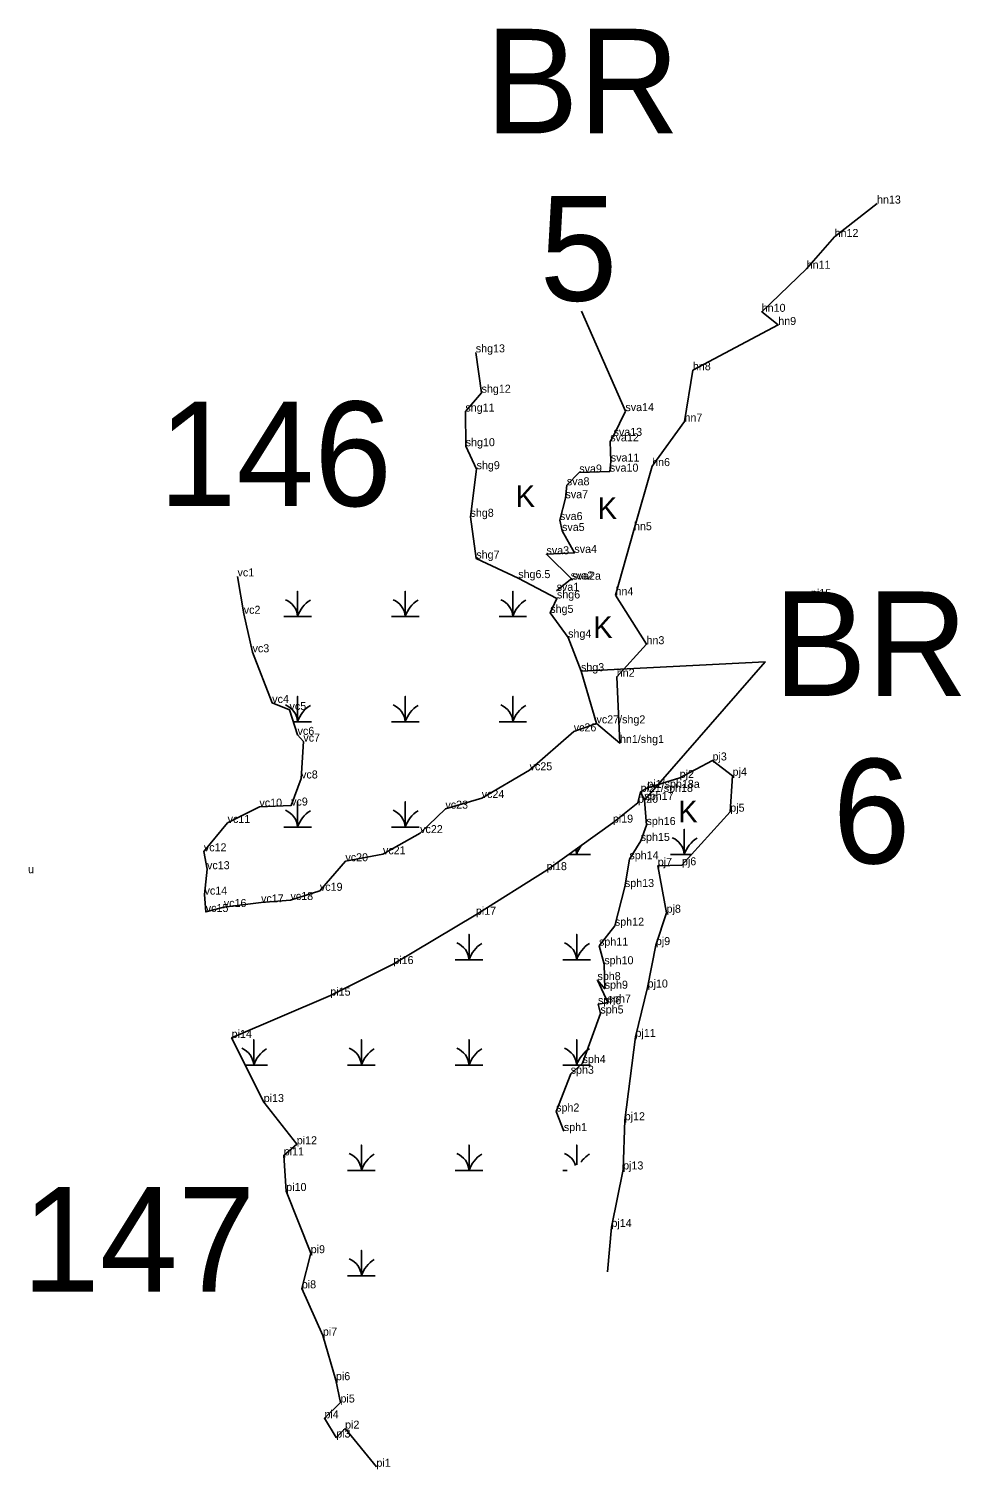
# Model space of a CAD drawing. Extents: x 2072529 to 2268796, y 436423 to 470397.
# Drawn here: x 2168637 to 2169220, y 443372 to 444272 of the extents above; entities that cross this region are included whole.
import ezdxf

# ---------------------------------------------------------------- set-up
doc = ezdxf.new("R2010")
doc.units = 0
for name, color, linetype in [('Default', 7, 'Continuous'), ('Exist Environmental Wetland Boundary', 7, 'Continuous'), ('Exist Environmental Wetland Boundary Cogo Comment', 7, 'Continuous'), ('Exist Environmental Wetland Boundary Cogo Point CELL', 7, 'Continuous'), ('Exist Hydro Jurisdictional Stream or Body of Water NEU Mitigable', 7, 'Continuous'), ('Exist Hydro Jurisdictional Stream or Body of Water NEU Mitigable Cogo Comment', 7, 'Continuous'), ('Exist Hydro Swamp or Marsh', 7, 'Continuous')]:
    doc.layers.add(name, color=color, linetype=linetype)

msp = doc.modelspace()

# ---------------------------------------------------------------- linework, layer by layer
at = {"layer": 'Default'}
msp.add_line((2168982.48, 444095.84), (2169009.91, 444033.33), dxfattribs=at)
msp.add_lwpolyline([(2168982.17, 443870.85), (2169097.19, 443876.77), (2169021.79, 443790.35)], dxfattribs=at)
at = {"layer": 'Exist Environmental Wetland Boundary'}
for points in [[(2168767.57, 443930.06), (2168771.46, 443906.71), (2168776.95, 443882.66), (2168789.24, 443850.98), (2168800.06, 443846.6), (2168805.08, 443831.04), (2168808.7, 443826.84), (2168807.27, 443803.81), (2168801.06, 443786.9), (2168781.25, 443786.19), (2168761.38, 443776.02), (2168746.54, 443758.29), (2168748.52, 443747.12), (2168746.95, 443731.24), (2168747.73, 443720.39), (2168759.01, 443723.5), (2168782.27, 443726.4), (2168800.66, 443727.87), (2168819.04, 443733.63), (2168834.97, 443752.09), (2168858.43, 443756.45), (2168881.67, 443769.67), (2168897.45, 443784.94), (2168920.13, 443791.61), (2168950.06, 443808.91), (2168977.63, 443833.24), (2168991.86, 443838.24), (2169006.5, 443825.97), (2169004.52, 443867.37), (2169023.1, 443887.7), (2169003.73, 443918.33), (2169015.26, 443958.91), (2169026.62, 443998.98), (2169046.83, 444026.81), (2169052.06, 444058.87), (2169105.43, 444087.16), (2169095.08, 444095.36), (2169123.16, 444122.3), (2169140.63, 444142.12), (2169167.13, 444163)], [(2168854.34, 443373.77), (2168834.77, 443397.61), (2168829.2, 443392.04), (2168821.87, 443404.1), (2168831.89, 443413.93), (2168829.04, 443427.87), (2168820.87, 443455.72), (2168807.72, 443485.26), (2168813.29, 443507.21), (2168797.99, 443546.07), (2168796.44, 443568.33), (2168804.58, 443575.27), (2168783.93, 443601.66), (2168763.89, 443641.73), (2168825.55, 443668.15), (2168864.89, 443687.85), (2168916.49, 443718.66), (2168960.72, 443746.53), (2169002.07, 443776.2), (2169017.71, 443788.62), (2169019.39, 443795.39), (2169023.65, 443797.94), (2169043.85, 443804.13), (2169064.34, 443815.07), (2169076.89, 443805.52), (2169075.44, 443783.05), (2169045.25, 443749.58), (2169030.14, 443749.2), (2169035.65, 443719.92), (2169028.93, 443699.72), (2169023.78, 443673.19), (2169016.21, 443642.31), (2169009.48, 443590.27), (2169008.48, 443559.53), (2169001.2, 443523.58), (2168998.77, 443495.59)]]:
    msp.add_lwpolyline(points, dxfattribs=at)
at = {"layer": 'Exist Environmental Wetland Boundary Cogo Point CELL'}
for p, q in [((2169167.13, 444163), (2169167.13, 444163)), ((2169140.63, 444142.12), (2169140.63, 444142.12)), ((2169123.16, 444122.3), (2169123.16, 444122.3)), ((2169095.08, 444095.36), (2169095.08, 444095.36)), ((2169105.43, 444087.16), (2169105.43, 444087.16)), ((2168916.44, 444070.03), (2168916.44, 444070.03)), ((2169052.06, 444058.87), (2169052.06, 444058.87)), ((2168920.04, 444044.83), (2168920.04, 444044.83)), ((2168909.93, 444033.07), (2168909.93, 444033.07)), ((2169009.91, 444033.33), (2169009.91, 444033.33)), ((2169046.83, 444026.81), (2169046.83, 444026.81)), ((2169000.45, 444014.44), (2169000.45, 444014.44)), ((2169002.52, 444017.86), (2169002.52, 444017.86)), ((2168910.13, 444011.41), (2168910.13, 444011.41)), ((2168916.93, 443997.05), (2168916.93, 443997.05)), ((2169000.18, 443995.51), (2169000.18, 443995.51)), ((2169000.8, 444001.84), (2169000.8, 444001.84)), ((2169026.62, 443998.98), (2169026.62, 443998.98)), ((2168973.33, 443987), (2168973.33, 443987)), ((2168981.1, 443994.96), (2168981.1, 443994.96)), ((2168972.48, 443978.91), (2168972.48, 443978.91)), ((2168913.14, 443967.3), (2168913.14, 443967.3)), ((2168969.01, 443965.27), (2168969.01, 443965.27)), ((2168970.32, 443958.43), (2168970.32, 443958.43)), ((2169015.26, 443958.91), (2169015.26, 443958.91)), ((2168916.74, 443941.2), (2168916.74, 443941.2)), ((2168960.6, 443943.89), (2168960.6, 443943.89)), ((2168978.03, 443944.75), (2168978.03, 443944.75)), ((2168767.57, 443930.06), (2168767.57, 443930.06)), ((2168942.95, 443929), (2168942.95, 443929)), ((2168975.71, 443928.19), (2168975.71, 443928.19)), ((2168976.79, 443928), (2168976.79, 443928)), ((2168966.94, 443921.05), (2168966.94, 443921.05)), ((2168967.14, 443916.29), (2168967.14, 443916.29)), ((2169003.73, 443918.33), (2169003.73, 443918.33)), ((2169125.91, 443917.22), (2169125.91, 443917.22)), ((2168771.46, 443906.71), (2168771.46, 443906.71)), ((2168962.95, 443907.29), (2168962.95, 443907.29)), ((2168974.12, 443891.84), (2168974.12, 443891.84)), ((2169023.1, 443887.7), (2169023.1, 443887.7)), ((2168776.95, 443882.66), (2168776.95, 443882.66)), ((2168982.17, 443870.85), (2168982.17, 443870.85)), ((2169004.52, 443867.37), (2169004.52, 443867.37)), ((2168789.24, 443850.98), (2168789.24, 443850.98)), ((2168800.06, 443846.6), (2168800.06, 443846.6)), ((2168977.63, 443833.24), (2168977.63, 443833.24)), ((2168991.86, 443838.24), (2168991.86, 443838.24)), ((2168991.86, 443838.24), (2168991.86, 443838.24)), ((2168805.08, 443831.04), (2168805.08, 443831.04)), ((2168808.7, 443826.84), (2168808.7, 443826.84)), ((2169006.5, 443825.97), (2169006.5, 443825.97)), ((2169006.5, 443825.97), (2169006.5, 443825.97)), ((2168950.06, 443808.91), (2168950.06, 443808.91)), ((2169064.34, 443815.07), (2169064.34, 443815.07)), ((2168807.27, 443803.81), (2168807.27, 443803.81)), ((2169023.65, 443797.94), (2169023.65, 443797.94)), ((2169043.85, 443804.13), (2169043.85, 443804.13)), ((2169076.89, 443805.52), (2169076.89, 443805.52)), ((2168920.13, 443791.61), (2168920.13, 443791.61)), ((2169017.71, 443788.62), (2169017.71, 443788.62)), ((2169019.39, 443795.39), (2169019.39, 443795.39)), ((2169019.39, 443795.39), (2169019.39, 443795.39)), ((2169021.79, 443790.35), (2169021.79, 443790.35)), ((2168781.25, 443786.19), (2168781.25, 443786.19)), ((2168801.06, 443786.9), (2168801.06, 443786.9)), ((2168897.45, 443784.94), (2168897.45, 443784.94)), ((2169075.44, 443783.05), (2169075.44, 443783.05)), ((2168761.38, 443776.02), (2168761.38, 443776.02)), ((2169002.07, 443776.2), (2169002.07, 443776.2)), ((2169023.08, 443774.74), (2169023.08, 443774.74)), ((2168881.67, 443769.67), (2168881.67, 443769.67)), ((2169019.46, 443764.79), (2169019.46, 443764.79)), ((2168746.54, 443758.29), (2168746.54, 443758.29)), ((2168858.43, 443756.45), (2168858.43, 443756.45)), ((2169012.43, 443753.38), (2169012.43, 443753.38)), ((2168748.52, 443747.12), (2168748.52, 443747.12)), ((2168834.97, 443752.09), (2168834.97, 443752.09)), ((2168960.72, 443746.53), (2168960.72, 443746.53)), ((2169030.14, 443749.2), (2169030.14, 443749.2)), ((2169045.25, 443749.58), (2169045.25, 443749.58)), ((2169009.61, 443736.02), (2169009.61, 443736.02)), ((2168746.95, 443731.24), (2168746.95, 443731.24)), ((2168782.27, 443726.4), (2168782.27, 443726.4)), ((2168800.66, 443727.87), (2168800.66, 443727.87)), ((2168819.04, 443733.63), (2168819.04, 443733.63)), ((2168747.73, 443720.39), (2168747.73, 443720.39)), ((2168759.01, 443723.5), (2168759.01, 443723.5)), ((2168916.49, 443718.66), (2168916.49, 443718.66)), ((2169035.65, 443719.92), (2169035.65, 443719.92)), ((2169003.34, 443711.84), (2169003.34, 443711.84)), ((2168993.42, 443699.34), (2168993.42, 443699.34)), ((2169028.93, 443699.72), (2169028.93, 443699.72)), ((2168864.89, 443687.85), (2168864.89, 443687.85)), ((2168996.73, 443687.75), (2168996.73, 443687.75)), ((2168992.46, 443677.86), (2168992.46, 443677.86)), ((2168996.99, 443672.46), (2168996.99, 443672.46)), ((2169023.78, 443673.19), (2169023.78, 443673.19)), ((2168825.55, 443668.15), (2168825.55, 443668.15)), ((2168992.8, 443662.74), (2168992.8, 443662.74)), ((2168998.85, 443663.82), (2168998.85, 443663.82)), ((2168994.29, 443656.98), (2168994.29, 443656.98)), ((2168763.89, 443641.73), (2168763.89, 443641.73)), ((2169016.21, 443642.31), (2169016.21, 443642.31)), ((2168975.72, 443619.32), (2168975.72, 443619.32)), ((2168983.12, 443625.99), (2168983.12, 443625.99)), ((2168783.93, 443601.66), (2168783.93, 443601.66)), ((2168966.65, 443595.74), (2168966.65, 443595.74)), ((2169009.48, 443590.27), (2169009.48, 443590.27)), ((2168971.46, 443583.53), (2168971.46, 443583.53)), ((2168804.58, 443575.27), (2168804.58, 443575.27)), ((2168796.44, 443568.33), (2168796.44, 443568.33)), ((2169008.48, 443559.53), (2169008.48, 443559.53)), ((2168797.99, 443546.07), (2168797.99, 443546.07)), ((2169001.2, 443523.58), (2169001.2, 443523.58)), ((2168813.29, 443507.21), (2168813.29, 443507.21)), ((2168807.72, 443485.26), (2168807.72, 443485.26)), ((2168820.87, 443455.72), (2168820.87, 443455.72)), ((2168829.04, 443427.87), (2168829.04, 443427.87)), ((2168831.89, 443413.93), (2168831.89, 443413.93)), ((2168821.87, 443404.1), (2168821.87, 443404.1)), ((2168834.77, 443397.61), (2168834.77, 443397.61)), ((2168829.2, 443392.04), (2168829.2, 443392.04)), ((2168854.34, 443373.77), (2168854.34, 443373.77))]:
    msp.add_line(p, q, dxfattribs=at)
at = {"layer": 'Exist Hydro Jurisdictional Stream or Body of Water NEU Mitigable'}
for points in [[(2168916.44, 444070.03), (2168920.04, 444044.83), (2168909.93, 444033.07), (2168910.13, 444011.41), (2168916.93, 443997.05), (2168913.14, 443967.3), (2168916.74, 443941.2), (2168942.95, 443929), (2168967.14, 443916.29), (2168962.95, 443907.29), (2168974.12, 443891.84), (2168982.17, 443870.85), (2168991.86, 443838.24), (2169006.5, 443825.97)], [(2169009.91, 444033.33), (2169002.52, 444017.86), (2169000.45, 444014.44), (2169000.8, 444001.84), (2169000.18, 443995.51), (2168981.1, 443994.96), (2168973.33, 443987), (2168972.48, 443978.91), (2168969.01, 443965.27), (2168970.32, 443958.43), (2168978.03, 443944.75), (2168960.6, 443943.89), (2168976.79, 443928), (2168975.71, 443928.19), (2168966.94, 443921.05)], [(2169023.65, 443797.94), (2169019.39, 443795.39), (2169021.79, 443790.35), (2169023.08, 443774.74), (2169019.46, 443764.79), (2169012.43, 443753.38), (2169009.61, 443736.02), (2169003.34, 443711.84), (2168993.42, 443699.34), (2168996.73, 443687.75), (2168996.99, 443672.46), (2168992.46, 443677.86), (2168998.85, 443663.82), (2168992.8, 443662.74), (2168994.29, 443656.98), (2168983.12, 443625.99), (2168975.72, 443619.32), (2168966.65, 443595.74), (2168971.46, 443583.53)]]:
    msp.add_lwpolyline(points, dxfattribs=at)
at = {"layer": 'Exist Hydro Swamp or Marsh'}
for points in [[(2168796.5, 443905.05), (2168805.1, 443905.05), (2168805.1, 443920.83), (2168805.1, 443905.05), (2168813.7, 443905.05)], [(2168863.75, 443905.05), (2168872.35, 443905.05), (2168872.35, 443920.83), (2168872.35, 443905.05), (2168880.95, 443905.05)], [(2168931, 443905.05), (2168939.6, 443905.05), (2168939.6, 443920.83), (2168939.6, 443905.05), (2168948.2, 443905.05)], [(2168802.43, 443839.25), (2168805.1, 443839.25), (2168805.1, 443855.03), (2168805.1, 443839.25), (2168813.7, 443839.25)], [(2168863.75, 443839.25), (2168872.35, 443839.25), (2168872.35, 443855.03), (2168872.35, 443839.25), (2168880.95, 443839.25)], [(2168931, 443839.25), (2168939.6, 443839.25), (2168939.6, 443855.03), (2168939.6, 443839.25), (2168948.2, 443839.25)], [(2168796.5, 443773.45), (2168805.1, 443773.45), (2168805.1, 443789.23), (2168805.1, 443773.45), (2168813.7, 443773.45)], [(2168863.75, 443773.45), (2168872.35, 443773.45), (2168872.35, 443789.23), (2168872.35, 443773.45), (2168880.95, 443773.45)], [(2169038.12, 443756.34), (2169046.72, 443756.34), (2169046.72, 443772.13), (2169046.72, 443756.34), (2169051.35, 443756.34)], [(2168974.4, 443756.34), (2168979.47, 443756.34), (2168979.47, 443759.98)], [(2168979.47, 443759.98), (2168979.47, 443756.34), (2168988.07, 443756.34)], [(2168903.62, 443690.54), (2168912.22, 443690.54), (2168912.22, 443706.33), (2168912.22, 443690.54), (2168920.82, 443690.54)], [(2168970.87, 443690.54), (2168979.47, 443690.54), (2168979.47, 443706.33), (2168979.47, 443690.54), (2168988.07, 443690.54)], [(2168772.39, 443624.74), (2168777.72, 443624.74), (2168777.72, 443640.53), (2168777.72, 443624.74), (2168786.32, 443624.74)], [(2168836.37, 443624.74), (2168844.97, 443624.74), (2168844.97, 443640.53), (2168844.97, 443624.74), (2168853.57, 443624.74)], [(2168903.62, 443624.74), (2168912.22, 443624.74), (2168912.22, 443640.53), (2168912.22, 443624.74), (2168920.82, 443624.74)], [(2168970.87, 443624.74), (2168979.47, 443624.74), (2168979.47, 443640.53), (2168979.47, 443624.74), (2168988.07, 443624.74)], [(2168836.37, 443558.94), (2168844.97, 443558.94), (2168844.97, 443574.73), (2168844.97, 443558.94), (2168853.57, 443558.94)], [(2168903.62, 443558.94), (2168912.22, 443558.94), (2168912.22, 443574.73), (2168912.22, 443558.94), (2168920.82, 443558.94)], [(2168979.47, 443562.48), (2168979.47, 443574.73), (2168979.47, 443562.48)], [(2168970.87, 443558.94), (2168973.55, 443558.94)], [(2168836.37, 443493.14), (2168844.97, 443493.14), (2168844.97, 443508.93), (2168844.97, 443493.14), (2168853.57, 443493.14)]]:
    msp.add_lwpolyline(points, dxfattribs=at)
for centre, radius, start, end in [((2168792.83, 443904.16), 12.3, 4.14034, 67.53497), ((2168823.34, 443898.99), 19.22, 122.12745, 161.62219), ((2168860.08, 443904.16), 12.3, 4.14034, 67.53497), ((2168890.59, 443898.99), 19.22, 122.12745, 161.62219), ((2168927.33, 443904.16), 12.3, 4.14034, 67.53497), ((2168957.84, 443898.99), 19.22, 122.12745, 161.62219), ((2168792.83, 443838.36), 12.3, 4.14034, 67.53497), ((2168823.34, 443833.19), 19.22, 122.12745, 161.62219), ((2168860.08, 443838.36), 12.3, 4.14034, 67.53497), ((2168890.59, 443833.19), 19.22, 122.12745, 161.62219), ((2168927.33, 443838.36), 12.3, 4.14034, 67.53497), ((2168957.84, 443833.19), 19.22, 122.12745, 161.62219), ((2168792.83, 443772.56), 12.3, 4.14034, 67.53497), ((2168823.34, 443767.39), 19.22, 122.12745, 161.62219), ((2168860.08, 443772.56), 12.3, 4.14034, 67.53497), ((2168890.59, 443767.39), 19.22, 122.12745, 161.62219), ((2168997.71, 443750.28), 19.22, 141.26216, 161.62219), ((2169034.45, 443755.46), 12.3, 4.14034, 67.53497), ((2169064.96, 443750.28), 19.22, 122.12745, 161.62219), ((2168967.2, 443755.46), 12.3, 4.14034, 19.2528), ((2168899.95, 443689.66), 12.3, 4.14034, 67.53497), ((2168930.46, 443684.48), 19.22, 122.12745, 161.62219), ((2168967.2, 443689.66), 12.3, 4.14034, 67.53497), ((2168997.71, 443684.48), 19.22, 122.12745, 161.62219), ((2168765.45, 443623.86), 12.3, 4.14034, 67.53497), ((2168832.7, 443623.86), 12.3, 4.14034, 67.53497), ((2168899.95, 443623.86), 12.3, 4.14034, 67.53497), ((2168967.2, 443623.86), 12.3, 4.14034, 67.53497), ((2168795.96, 443618.68), 19.22, 122.12745, 161.62219), ((2168863.21, 443618.68), 19.22, 122.12745, 161.62219), ((2168930.46, 443618.68), 19.22, 122.12745, 161.62219), ((2168997.71, 443618.68), 19.22, 122.12745, 161.62219), ((2168832.7, 443558.06), 12.3, 4.14034, 67.53497), ((2168863.21, 443552.88), 19.22, 122.12745, 161.62219), ((2168899.95, 443558.06), 12.3, 4.14034, 67.53497), ((2168930.46, 443552.88), 19.22, 122.12745, 161.62219), ((2168967.2, 443558.06), 12.3, 19.1497, 67.53497), ((2168997.71, 443552.88), 19.22, 122.12745, 144.62917), ((2168832.7, 443492.26), 12.3, 4.14034, 67.53497), ((2168863.21, 443487.08), 19.22, 122.12745, 161.62219)]:
    msp.add_arc(centre, radius, start, end, dxfattribs=at)

# ---------------------------------------------------------------- texts
at = {"layer": 'Default'}
for s, p in [('BR', (2168922.39, 444206.85)), ('5', (2168956.33, 444102.3)), ('146', (2168718.29, 443973.99)), ('BR', (2169102.4, 443855.29)), ('6', (2169139.42, 443750.75)), ('147', (2168632.97, 443483.24))]:
    msp.add_text(s, height=65.34, dxfattribs=at).set_placement(p)
at = {"layer": 'Exist Environmental Wetland Boundary Cogo Comment'}
for s, p in [('hn13', (2169167.13, 444163)), ('hn12', (2169140.63, 444142.12)), ('hn11', (2169123.16, 444122.3)), ('hn10', (2169095.08, 444095.36)), ('hn9', (2169105.43, 444087.16)), ('hn8', (2169052.06, 444058.87)), ('hn7', (2169046.83, 444026.81)), ('hn6', (2169026.62, 443998.98)), ('hn5', (2169015.26, 443958.91)), ('vc1', (2168767.57, 443930.06)), ('hn4', (2169003.73, 443918.33)), ('pj15', (2169125.91, 443917.22)), ('vc2', (2168771.46, 443906.71)), ('vc3', (2168776.95, 443882.66)), ('hn3', (2169023.1, 443887.7)), ('hn2', (2169004.52, 443867.37)), ('vc4', (2168789.24, 443850.98)), ('vc5', (2168800.06, 443846.6)), ('vc6', (2168805.08, 443831.04)), ('vc26', (2168977.63, 443833.24)), ('vc7', (2168808.7, 443826.84)), ('pj3', (2169064.34, 443815.07)), ('vc8', (2168807.27, 443803.81)), ('vc25', (2168950.06, 443808.91)), ('pj2', (2169043.85, 443804.13)), ('pj4', (2169076.89, 443805.52)), ('vc10', (2168781.25, 443786.19)), ('vc9', (2168801.06, 443786.9)), ('vc23', (2168897.45, 443784.94)), ('vc24', (2168920.13, 443791.61)), ('pj5', (2169075.44, 443783.05)), ('vc11', (2168761.38, 443776.02)), ('pi19', (2169002.07, 443776.2)), ('vc22', (2168881.67, 443769.67)), ('vc12', (2168746.54, 443758.29)), ('vc21', (2168858.43, 443756.45)), ('vc13', (2168748.52, 443747.12)), ('vc20', (2168834.97, 443752.09)), ('pj7', (2169030.14, 443749.2)), ('pj6', (2169045.25, 443749.58)), ('u', (2168636.71, 443744.62)), ('pi18', (2168960.72, 443746.53)), ('vc14', (2168746.95, 443731.24)), ('vc19', (2168819.04, 443733.63)), ('vc15', (2168747.73, 443720.39)), ('vc16', (2168759.01, 443723.5)), ('vc17', (2168782.27, 443726.4)), ('vc18', (2168800.66, 443727.87)), ('pj8', (2169035.65, 443719.92)), ('pi17', (2168916.49, 443718.66)), ('pj9', (2169028.93, 443699.72)), ('pi16', (2168864.89, 443687.85)), ('pi15', (2168825.55, 443668.15)), ('pj10', (2169023.78, 443673.19)), ('pi14', (2168763.89, 443641.73)), ('pj11', (2169016.21, 443642.31)), ('pi13', (2168783.93, 443601.66)), ('pj12', (2169009.48, 443590.27)), ('pi11', (2168796.44, 443568.33)), ('pi12', (2168804.58, 443575.27)), ('pj13', (2169008.48, 443559.53)), ('pi10', (2168797.99, 443546.07)), ('pj14', (2169001.2, 443523.58)), ('pi9', (2168813.29, 443507.21)), ('pi8', (2168807.72, 443485.26)), ('pi7', (2168820.87, 443455.72)), ('pi6', (2168829.04, 443427.87)), ('pi5', (2168831.89, 443413.93)), ('pi4', (2168821.87, 443404.1)), ('pi2', (2168834.77, 443397.61)), ('pi3', (2168829.2, 443392.04)), ('pi1', (2168854.34, 443373.77))]:
    msp.add_text(s, height=5, dxfattribs=at).set_placement(p)
at = {"layer": 'Exist Hydro Jurisdictional Stream or Body of Water NEU Mitigable Cogo Comment'}
for s, p in [('shg13', (2168916.44, 444070.03)), ('shg12', (2168920.04, 444044.83)), ('shg11', (2168909.93, 444033.07)), ('sva14', (2169009.91, 444033.33)), ('sva13', (2169002.52, 444017.86)), ('shg10', (2168910.13, 444011.41)), ('sva12', (2169000.45, 444014.44)), ('sva11', (2169000.8, 444001.84)), ('shg9', (2168916.93, 443997.05)), ('sva9', (2168981.1, 443994.96)), ('sva10', (2169000.18, 443995.51)), ('sva8', (2168973.33, 443987)), ('sva7', (2168972.48, 443978.91)), ('shg8', (2168913.14, 443967.3)), ('sva6', (2168969.01, 443965.27)), ('sva5', (2168970.32, 443958.43)), ('shg7', (2168916.74, 443941.2)), ('sva3', (2168960.6, 443943.89)), ('sva4', (2168978.03, 443944.75)), ('shg6.5', (2168942.95, 443929)), ('sva2', (2168975.71, 443928.19)), ('sva2a', (2168976.79, 443928)), ('sva1', (2168966.94, 443921.05)), ('shg6', (2168967.14, 443916.29)), ('shg5', (2168962.95, 443907.29)), ('shg4', (2168974.12, 443891.84)), ('shg3', (2168982.17, 443870.85)), ('vc27/shg2', (2168991.86, 443838.24)), ('hn1/shg1', (2169006.5, 443825.97)), ('pi21/sph18', (2169019.39, 443795.39)), ('pj1/sph18a', (2169023.65, 443797.94)), ('pi20', (2169017.71, 443788.62)), ('sph17', (2169021.79, 443790.35)), ('sph16', (2169023.08, 443774.74)), ('sph15', (2169019.46, 443764.79)), ('sph14', (2169012.43, 443753.38)), ('sph13', (2169009.61, 443736.02)), ('sph12', (2169003.34, 443711.84)), ('sph11', (2168993.42, 443699.34)), ('sph10', (2168996.73, 443687.75)), ('sph8', (2168992.46, 443677.86)), ('sph9', (2168996.99, 443672.46)), ('sph6', (2168992.8, 443662.74)), ('sph5', (2168994.29, 443656.98)), ('sph7', (2168998.85, 443663.82)), ('sph4', (2168983.12, 443625.99)), ('sph3', (2168975.72, 443619.32)), ('sph2', (2168966.65, 443595.74)), ('sph1', (2168971.46, 443583.53))]:
    msp.add_text(s, height=5, dxfattribs=at).set_placement(p)
at = {"layer": 'Exist Hydro Swamp or Marsh'}
for p in [(2168941.36, 443973.4), (2168992.6, 443965.87), (2168989.78, 443891.6), (2169042.91, 443776.42)]:
    msp.add_text('K', height=13.6, dxfattribs=at).set_placement(p)

doc.saveas('drawing.dxf')
